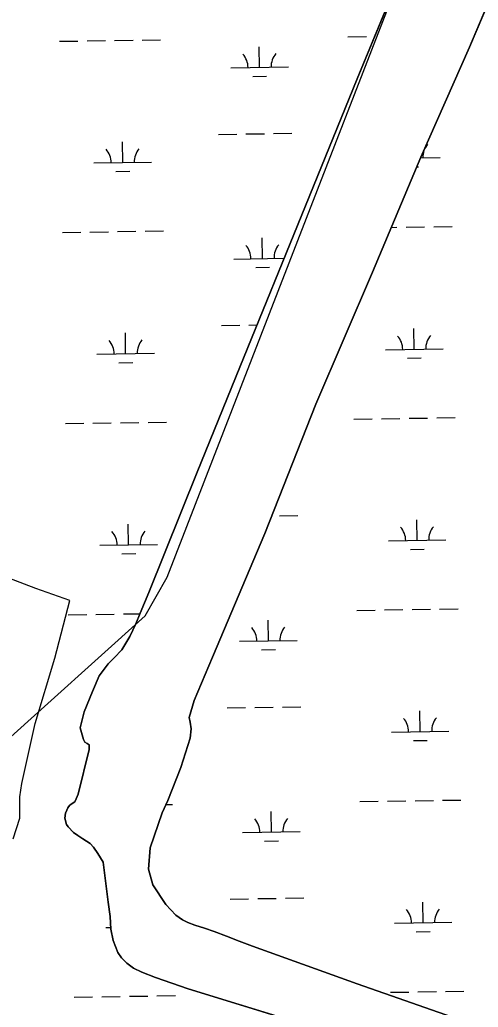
# Model space of a CAD drawing. Extents: x 3823584 to 3861785, y 301729 to 327625.
# Drawn here: x 3849173 to 3849970, y 322235 to 323953 of the extents above; entities that cross this region are included whole.
import ezdxf

# ---------------------------------------------------------------- set-up
doc = ezdxf.new("R2010")
doc.units = 0
for name, color, linetype in [('V-TOPO-SHOR', 7, 'Continuous'), ('V-UTIL-LINE', 7, 'Continuous'), ('V-WETL-SWMP', 7, 'Continuous')]:
    doc.layers.add(name, color=color, linetype=linetype)

msp = doc.modelspace()

# ---------------------------------------------------------------- linework, layer by layer
at = {"layer": 'V-TOPO-SHOR'}
for points in [[(3849250.9, 322563.6), (3849252, 322572.2), (3849254.2, 322577.8), (3849256.4, 322581.4), (3849259.1, 322585.6), (3849262.1, 322588.1), (3849268.2, 322592.3), (3849269, 322593.4), (3849274.2, 322605.1), (3849293.1, 322682.8), (3849293.4, 322690.9), (3849289.5, 322693.6), (3849285.8, 322696.1), (3849283.3, 322700.5), (3849277.6, 322721), (3849284.4, 322748.5), (3849299.1, 322784), (3849310.9, 322811.3), (3849326, 322832.2), (3849336.7, 322842.5), (3849350, 322856.4), (3849363.7, 322879.8), (3849374.6, 322901.5), (3849381.7, 322920.1), (3849397, 322956.2), (3849481.3, 323165.8), (3849555, 323348.4), (3849669.6, 323629.1), (3849759.4, 323850), (3849863.6, 324103.2)], [(3850022.4, 324065), (3849954.5, 323904.9), (3849870, 323713.9), (3849785.9, 323513.8), (3849687.6, 323284.2), (3849599, 323059.1), (3849507.5, 322844), (3849476.1, 322768.6), (3849467.1, 322738.9), (3849468.6, 322730.6), (3849470.6, 322719.3), (3849468.7, 322702.6), (3849452.7, 322651.8), (3849429.8, 322594.5), (3849420.2, 322573.1), (3849399.3, 322511.7), (3849396.5, 322474.6), (3849403.9, 322447.7), (3849426.5, 322413.5), (3849443.8, 322395.1), (3849455.3, 322386.5), (3849465, 322382.2), (3849476.9, 322377.5), (3849493.6, 322372.1), (3849510.8, 322366.4), (3849531.9, 322358.2), (3849553.9, 322349.5), (3849577.5, 322340.8), (3849759.5, 322275.4), (3849948.1, 322209.5)], [(3849754, 322177.9), (3849554, 322239.6), (3849465.2, 322266.5), (3849408.8, 322286.1), (3849385.1, 322295.9), (3849370.1, 322302.4), (3849359, 322311.5), (3849349.2, 322320.3), (3849342.8, 322329.7), (3849335.2, 322351), (3849331.2, 322370.7), (3849329.6, 322392.5), (3849326.4, 322417.2), (3849317.7, 322487), (3849308.1, 322502.2), (3849300.9, 322512.9), (3849295, 322519.6), (3849282.5, 322527.5), (3849273.6, 322533.3), (3849265.8, 322538.8), (3849256.6, 322548.4), (3849253.8, 322552.8), (3849250.9, 322563.6)]]:
    msp.add_lwpolyline(points, dxfattribs=at)
at = {"layer": 'V-UTIL-LINE'}
msp.add_lwpolyline([(3849058.6, 322518.2), (3849139.9, 322689.5), (3849390.4, 322915.5), (3849429.1, 322983.1), (3850046.5, 324575), (3850271.2, 325122.3), (3850578.4, 325691)], dxfattribs=at)
at = {"layer": 'V-WETL-SWMP'}
for p, q in [((3849863.6, 324103.2), (3849759.4, 323850)), ((3849954.5, 323904.9), (3850022.4, 324065)), ((3849743.3, 323923.1), (3849775.3, 323923.6)), ((3849241.5, 323915.3), (3849273.5, 323915.8)), ((3849289.5, 323916.1), (3849321.5, 323916.6)), ((3849337.5, 323916.8), (3849369.5, 323917.3)), ((3849385.5, 323917.5), (3849417.5, 323918)), ((3849589.6, 323869.9), (3849589, 323905.9)), ((3849870, 323713.9), (3849954.5, 323904.9)), ((3849539.6, 323869.2), (3849639.6, 323870.7)), ((3849577.8, 323854.3), (3849601.8, 323854.7)), ((3849759.4, 323850), (3849669.6, 323629.1)), ((3849517.9, 323753.4), (3849549.9, 323753.9)), ((3849565.9, 323754.1), (3849597.9, 323754.6)), ((3849613.9, 323754.9), (3849645.9, 323755.4)), ((3849351.6, 323704.4), (3849351.1, 323740.4)), ((3849301.6, 323703.6), (3849401.6, 323705.2)), ((3849785.9, 323513.8), (3849870, 323713.9)), ((3849869.4, 323712.4), (3849903.5, 323712.9)), ((3849339.8, 323688.8), (3849363.8, 323689.2)), ((3849862.8, 323696.8), (3849865.7, 323696.9)), ((3849669.6, 323629.1), (3849555, 323348.4)), ((3849246.6, 323582.7), (3849278.6, 323583.2)), ((3849294.6, 323583.4), (3849326.6, 323583.9)), ((3849342.6, 323584.2), (3849374.6, 323584.7)), ((3849390.6, 323584.9), (3849422.6, 323585.4)), ((3849818.6, 323591.5), (3849828.5, 323591.7)), ((3849844.5, 323591.9), (3849876.5, 323592.4)), ((3849892.5, 323592.7), (3849924.5, 323593.1)), ((3849594.7, 323537.3), (3849594.1, 323573.3)), ((3849544.7, 323536.5), (3849632.4, 323537.9)), ((3849582.9, 323521.7), (3849606.9, 323522.1)), ((3849687.6, 323284.2), (3849785.9, 323513.8)), ((3849356.7, 323371.8), (3849356.2, 323407.8)), ((3849523.1, 323420.8), (3849555.1, 323421.3)), ((3849571.1, 323421.5), (3849584.9, 323421.7)), ((3849858.6, 323379.5), (3849858, 323415.5)), ((3849306.7, 323371), (3849406.7, 323372.5)), ((3849808.6, 323378.7), (3849908.6, 323380.3)), ((3849345, 323356.1), (3849369, 323356.5)), ((3849846.8, 323363.9), (3849870.8, 323364.3)), ((3849555, 323348.4), (3849481.3, 323165.8)), ((3849599, 323059.1), (3849687.6, 323284.2)), ((3849251.8, 323250.1), (3849283.8, 323250.6)), ((3849299.8, 323250.8), (3849331.7, 323251.3)), ((3849347.7, 323251.5), (3849379.7, 323252)), ((3849395.7, 323252.3), (3849427.7, 323252.8)), ((3849753.6, 323257.8), (3849785.6, 323258.3)), ((3849801.6, 323258.5), (3849833.6, 323259)), ((3849849.6, 323259.3), (3849881.6, 323259.8)), ((3849897.6, 323260), (3849929.6, 323260.5)), ((3849481.3, 323165.8), (3849397, 322956.2)), ((3849200.2, 322963.3), (3848877.5, 323087)), ((3849624.2, 323089.6), (3849656.2, 323090.1)), ((3849863.7, 323046.9), (3849863.2, 323082.9)), ((3849361.9, 323039.1), (3849361.3, 323075.1)), ((3849507.5, 322844), (3849599, 323059.1)), ((3849813.7, 323046.1), (3849913.7, 323047.6)), ((3849311.9, 323038.4), (3849411.9, 323039.9)), ((3849852, 323031.2), (3849876, 323031.6)), ((3849350.1, 323023.5), (3849374.1, 323023.9)), ((3849259.8, 322942.2), (3849200.2, 322963.3)), ((3849233.4, 322841.7), (3849259.8, 322942.2)), ((3849397, 322956.2), (3849381.7, 322920.1)), ((3849758.7, 322925.2), (3849790.7, 322925.7)), ((3849806.7, 322925.9), (3849838.7, 322926.4)), ((3849854.7, 322926.6), (3849886.7, 322927.1)), ((3849902.7, 322927.4), (3849934.7, 322927.9)), ((3849256.9, 322917.4), (3849288.9, 322917.9)), ((3849304.9, 322918.2), (3849336.9, 322918.7)), ((3849352.9, 322918.9), (3849381.4, 322919.3)), ((3849381.7, 322920.1), (3849374.6, 322901.5)), ((3849604.9, 322872), (3849604.4, 322908)), ((3849374.6, 322901.5), (3849363.7, 322879.8)), ((3849363.7, 322879.8), (3849350, 322856.4)), ((3849554.9, 322871.3), (3849654.9, 322872.8)), ((3849350, 322856.4), (3849336.7, 322842.5)), ((3849593.2, 322856.4), (3849617.2, 322856.8)), ((3849199.2, 322728.5), (3849233.4, 322841.7)), ((3849336.7, 322842.5), (3849326, 322832.2)), ((3849476.1, 322768.6), (3849507.5, 322844)), ((3849326, 322832.2), (3849310.9, 322811.3)), ((3849310.9, 322811.3), (3849299.1, 322784)), ((3849299.1, 322784), (3849284.4, 322748.5)), ((3849467.1, 322738.9), (3849476.1, 322768.6)), ((3849533.3, 322755.5), (3849565.3, 322756)), ((3849581.3, 322756.2), (3849613.3, 322756.7)), ((3849629.3, 322757), (3849661.3, 322757.5)), ((3849284.4, 322748.5), (3849277.6, 322721)), ((3849468.6, 322730.6), (3849467.1, 322738.9)), ((3849868.8, 322714.2), (3849868.3, 322750.2)), ((3849176.3, 322624.1), (3849199.2, 322728.5)), ((3849277.6, 322721), (3849283.3, 322700.5)), ((3849470.6, 322719.3), (3849468.6, 322730.6)), ((3849468.8, 322702.6), (3849470.6, 322719.3)), ((3849452.7, 322651.8), (3849468.8, 322702.6)), ((3849818.8, 322713.5), (3849918.8, 322715)), ((3849283.3, 322700.5), (3849285.8, 322696.1)), ((3849285.8, 322696.1), (3849289.5, 322693.6)), ((3849289.5, 322693.6), (3849293.4, 322690.9)), ((3849293.4, 322690.9), (3849293.1, 322682.8)), ((3849857.1, 322698.6), (3849881.1, 322699)), ((3849293.1, 322682.8), (3849274.2, 322605.1)), ((3849429.8, 322594.6), (3849452.7, 322651.8)), ((3849172.6, 322601), (3849176.3, 322624.1)), ((3849172.5, 322563.4), (3849172.6, 322601)), ((3849274.2, 322605.1), (3849269, 322593.4)), ((3849256.4, 322581.4), (3849254.2, 322577.8)), ((3849259.1, 322585.6), (3849256.4, 322581.4)), ((3849262.1, 322588.1), (3849259.1, 322585.6)), ((3849268.2, 322592.3), (3849262.1, 322588.1)), ((3849269, 322593.4), (3849268.2, 322592.3)), ((3849420.2, 322573.1), (3849429.8, 322594.6)), ((3849426.6, 322587.3), (3849438, 322587.5)), ((3849763.9, 322592.5), (3849795.9, 322593)), ((3849811.9, 322593.3), (3849843.9, 322593.8)), ((3849859.9, 322594), (3849891.8, 322594.5)), ((3849907.8, 322594.7), (3849939.8, 322595.2)), ((3849160.8, 322527.4), (3849172.5, 322563.4)), ((3849252, 322572.2), (3849250.9, 322563.6)), ((3849250.9, 322563.6), (3849253.8, 322552.8)), ((3849254.2, 322577.8), (3849252, 322572.2)), ((3849399.3, 322511.7), (3849420.2, 322573.1)), ((3849610.1, 322539.4), (3849609.5, 322575.4)), ((3849253.8, 322552.8), (3849256.6, 322548.4)), ((3849256.6, 322548.4), (3849265.8, 322538.8)), ((3849265.8, 322538.8), (3849273.6, 322533.3)), ((3849273.6, 322533.3), (3849282.5, 322527.5)), ((3849560.1, 322538.6), (3849660.1, 322540.2)), ((3849282.5, 322527.5), (3849295, 322519.6)), ((3849295, 322519.6), (3849300.9, 322512.9)), ((3849300.9, 322512.9), (3849308.2, 322502.2)), ((3849396.5, 322474.6), (3849399.3, 322511.7)), ((3849598.3, 322523.8), (3849622.3, 322524.2)), ((3849308.2, 322502.2), (3849317.7, 322487)), ((3849317.7, 322487), (3849326.4, 322417.2)), ((3849403.9, 322447.7), (3849396.5, 322474.6)), ((3849426.5, 322413.5), (3849403.9, 322447.7)), ((3849326.4, 322417.2), (3849329.6, 322392.6)), ((3849443.8, 322395.1), (3849426.5, 322413.5)), ((3849538.5, 322422.9), (3849570.4, 322423.3)), ((3849586.4, 322423.6), (3849618.4, 322424.1)), ((3849634.4, 322424.3), (3849666.4, 322424.8)), ((3849874, 322381.6), (3849873.4, 322417.6)), ((3849329.6, 322392.6), (3849331.2, 322370.7)), ((3849455.3, 322386.5), (3849443.8, 322395.1)), ((3849465, 322382.2), (3849455.3, 322386.5)), ((3849476.9, 322377.5), (3849465, 322382.2)), ((3849493.6, 322372.1), (3849476.9, 322377.5)), ((3849824, 322380.8), (3849924, 322382.4)), ((3849322.1, 322373.1), (3849331, 322373.2)), ((3849331.2, 322370.7), (3849335.2, 322351)), ((3849510.8, 322366.4), (3849493.6, 322372.1)), ((3849531.9, 322358.2), (3849510.8, 322366.4)), ((3849553.9, 322349.5), (3849531.9, 322358.2)), ((3849862.2, 322366), (3849886.2, 322366.3)), ((3849335.2, 322351), (3849342.8, 322329.7)), ((3849577.5, 322340.8), (3849553.9, 322349.5)), ((3849759.5, 322275.4), (3849577.5, 322340.8)), ((3849342.8, 322329.7), (3849349.2, 322320.3)), ((3849349.2, 322320.3), (3849359, 322311.5)), ((3849359, 322311.5), (3849370.1, 322302.4)), ((3849370.1, 322302.4), (3849385.1, 322295.9)), ((3849385.1, 322295.9), (3849408.8, 322286.1)), ((3849408.8, 322286.1), (3849465.2, 322266.5)), ((3849948.1, 322209.5), (3849759.5, 322275.4)), ((3849363.1, 322253.6), (3849395.1, 322254.1)), ((3849411.1, 322254.4), (3849443.1, 322254.9)), ((3849465.2, 322266.5), (3849554, 322239.6)), ((3849817, 322260.6), (3849849, 322261.1)), ((3849865, 322261.4), (3849897, 322261.9)), ((3849913, 322262.1), (3849945, 322262.6)), ((3849267.1, 322252.2), (3849299.1, 322252.6)), ((3849315.1, 322252.9), (3849347.1, 322253.4)), ((3849554, 322239.6), (3849754, 322177.9))]:
    msp.add_line(p, q, dxfattribs=at)
for centre, start, end in [((3849534.3, 323869.6), 0.1115, 41.6552), ((3849644.8, 323871.3), 140.1115, 181.6552), ((3849908.7, 323713.5), 140.1115, 181.6552), ((3849296.4, 323704), 0.1115, 41.6552), ((3849406.8, 323705.7), 140.1115, 181.6552), ((3849539.4, 323536.9), 0.1115, 41.6552), ((3849649.9, 323538.6), 140.1115, 181.6552), ((3849301.5, 323371.4), 0.1115, 41.6552), ((3849412, 323373.1), 140.1115, 181.6552), ((3849803.3, 323379.1), 0.1115, 41.6552), ((3849913.8, 323380.8), 140.1115, 181.6552), ((3849306.6, 323038.7), 0.1115, 41.6552), ((3849417.1, 323040.5), 140.1115, 181.6552), ((3849808.5, 323046.5), 0.1115, 41.6552), ((3849918.9, 323048.2), 140.1115, 181.6552), ((3849549.7, 322871.7), 0.1115, 41.6552), ((3849660.2, 322873.4), 140.1115, 181.6552), ((3849813.6, 322713.9), 0.1115, 41.6552), ((3849924.1, 322715.6), 140.1115, 181.6552), ((3849665.3, 322540.7), 140.1115, 181.6552), ((3849554.8, 322539), 0.1115, 41.6552), ((3849818.7, 322381.2), 0.1115, 41.6552), ((3849929.2, 322382.9), 140.1115, 181.6552)]:
    msp.add_arc(centre, 35.2, start, end, dxfattribs=at)

doc.saveas('drawing.dxf')
